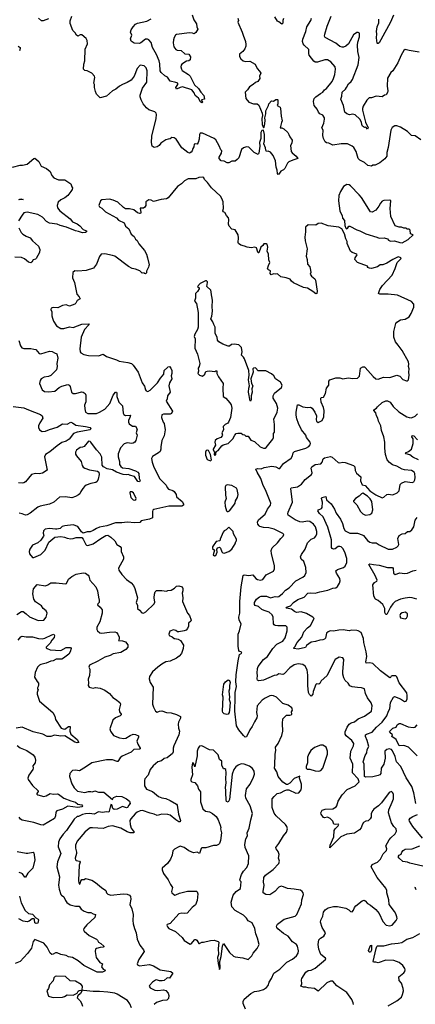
# Model space of a CAD drawing. Extents: x 2199565 to 2323334, y 894172 to 1018966.
# Tile 274 of 440: x 2241160 to 2246296, y 990720 to 1003497. Entities that reach past the tile are written whole.
import ezdxf

# ---------------------------------------------------------------- set-up
doc = ezdxf.new("R2010")
doc.units = 0

msp = doc.modelspace()

# ---------------------------------------------------------------- linework, layer by layer
at = {"layer": '0CON10XD'}
for points in [[(2243992, 1003515), (2244002, 1003485), (2243990, 1003465), (2244050, 1003335), (2244059, 1003295), (2244091, 1003215), (2244097, 1003175), (2244096, 1003155), (2244081, 1003119), (2244056, 1003084), (2244015, 1003048), (2244015, 1003020), (2244031, 1002991), (2244062, 1002962), (2244095, 1002953), (2244149, 1002959), (2244215, 1002918), (2244243, 1002865), (2244275, 1002830), (2244289, 1002805), (2244272, 1002765), (2244279, 1002735), (2244270, 1002720), (2244252, 1002695), (2244219, 1002681), (2244192, 1002655), (2244145, 1002627), (2244119, 1002585), (2244089, 1002555), (2244097, 1002475), (2244136, 1002426), (2244195, 1002406), (2244243, 1002403), (2244265, 1002388), (2244307, 1002285), (2244310, 1002255), (2244303, 1002215), (2244308, 1002138), (2244325, 1002093), (2244335, 1002101), (2244343, 1002145), (2244348, 1002195), (2244342, 1002225), (2244357, 1002275), (2244357, 1002315), (2244390, 1002385), (2244393, 1002407), (2244428, 1002442), (2244455, 1002440), (2244485, 1002460), (2244505, 1002460), (2244510, 1002455), (2244512, 1002405), (2244502, 1002385), (2244540, 1002360), (2244546, 1002346), (2244554, 1002245), (2244569, 1002185), (2244558, 1002162), (2244542, 1002095), (2244565, 1002092), (2244589, 1002079), (2244640, 1002035), (2244653, 1002005), (2244666, 1001976), (2244699, 1001935), (2244691, 1001895), (2244676, 1001864), (2244686, 1001785), (2244695, 1001768), (2244748, 1001725), (2244770, 1001695), (2244704, 1001676), (2244655, 1001653), (2244638, 1001635), (2244604, 1001565), (2244585, 1001548), (2244549, 1001531), (2244525, 1001492), (2244515, 1001490), (2244505, 1001500), (2244504, 1001545), (2244489, 1001585), (2244479, 1001665), (2244451, 1001735), (2244416, 1001776), (2244385, 1001789), (2244365, 1001788), (2244355, 1001802), (2244351, 1001835), (2244328, 1001885), (2244338, 1001925), (2244340, 1002005), (2244325, 1002062), (2244305, 1002061), (2244289, 1002035), (2244292, 1001955), (2244273, 1001905), (2244278, 1001855), (2244265, 1001767), (2244255, 1001747), (2244205, 1001774), (2244135, 1001842), (2244105, 1001848), (2244065, 1001832), (2244039, 1001811), (2244005, 1001706), (2243985, 1001682), (2243955, 1001662), (2243915, 1001661), (2243875, 1001641), (2243855, 1001638), (2243815, 1001661), (2243774, 1001664), (2243750, 1001695), (2243751, 1001715), (2243779, 1001765), (2243783, 1001793), (2243769, 1001809), (2243751, 1001861), (2243707, 1001937), (2243685, 1001956), (2243535, 1002023), (2243502, 1002025), (2243494, 1002006), (2243489, 1001945), (2243478, 1001902), (2243465, 1001880), (2243444, 1001886), (2243427, 1001883), (2243422, 1001845), (2243408, 1001825), (2243397, 1001795), (2243384, 1001776), (2243365, 1001767), (2243342, 1001772), (2243265, 1001836), (2243190, 1001945), (2243165, 1001963), (2243135, 1001967), (2243115, 1001953), (2243088, 1001948), (2243055, 1001940), (2242994, 1001895), (2242970, 1001865), (2242945, 1001849), (2242905, 1001840), (2242880, 1001855), (2242870, 1001905), (2242874, 1001985), (2242930, 1002215), (2242936, 1002265), (2242932, 1002282), (2242915, 1002300), (2242835, 1002329), (2242807, 1002355), (2242762, 1002405), (2242736, 1002456), (2242724, 1002495), (2242724, 1002516), (2242755, 1002610), (2242811, 1002685), (2242815, 1002835), (2242802, 1002872), (2242775, 1002899), (2242722, 1002908), (2242686, 1002864), (2242644, 1002765), (2242606, 1002714), (2242555, 1002680), (2242495, 1002654), (2242455, 1002634), (2242406, 1002594), (2242365, 1002573), (2242285, 1002503), (2242205, 1002482), (2242159, 1002529), (2242142, 1002565), (2242132, 1002615), (2242132, 1002655), (2242122, 1002675), (2242137, 1002745), (2242132, 1002765), (2242095, 1002802), (2242035, 1002832), (2242005, 1002838), (2241988, 1002855), (2241992, 1002918), (2242006, 1002965), (2242009, 1003115), (2242038, 1003185), (2242036, 1003226), (2242022, 1003255), (2241965, 1003300), (2241945, 1003302), (2241915, 1003283), (2241898, 1003295), (2241882, 1003325), (2241848, 1003355), (2241817, 1003447), (2241817, 1003483), (2241836, 1003544)], [(2243399, 1003559), (2243420, 1003495), (2243453, 1003445), (2243460, 1003405), (2243473, 1003375), (2243448, 1003332), (2243427, 1003313), (2243403, 1003323), (2243365, 1003327), (2243195, 1003304), (2243182, 1003295), (2243166, 1003265), (2243156, 1003234), (2243152, 1003195), (2243163, 1003145), (2243185, 1003111), (2243205, 1003102), (2243255, 1003097), (2243305, 1003056), (2243355, 1003048), (2243377, 1003015), (2243372, 1002975), (2243356, 1002964), (2243325, 1002959), (2243265, 1002920), (2243254, 1002905), (2243251, 1002885), (2243259, 1002855), (2243269, 1002839), (2243352, 1002785), (2243371, 1002765), (2243430, 1002650), (2243483, 1002605), (2243510, 1002555), (2243550, 1002515), (2243558, 1002465), (2243522, 1002455), (2243532, 1002425), (2243525, 1002418), (2243505, 1002433), (2243480, 1002480), (2243438, 1002515), (2243425, 1002549), (2243396, 1002586), (2243275, 1002624), (2243245, 1002618), (2243195, 1002597), (2243186, 1002615), (2243214, 1002655), (2243212, 1002672), (2243185, 1002684), (2243115, 1002699), (2243080, 1002750), (2243045, 1002770), (2242995, 1002813), (2242984, 1002835), (2242979, 1002925), (2242969, 1002965), (2242938, 1003045), (2242886, 1003135), (2242865, 1003199), (2242837, 1003237), (2242820, 1003245), (2242795, 1003244), (2242734, 1003195), (2242715, 1003187), (2242645, 1003191), (2242608, 1003218), (2242600, 1003250), (2242616, 1003295), (2242599, 1003335), (2242607, 1003365), (2242632, 1003405), (2242665, 1003440), (2242688, 1003452), (2242811, 1003479), (2242865, 1003506)], [(2245402, 1002615), (2245427, 1002663), (2245465, 1002694), (2245479, 1002721), (2245555, 1002910), (2245565, 1003005), (2245550, 1003085), (2245546, 1003165), (2245551, 1003205), (2245571, 1003275), (2245572, 1003322), (2245555, 1003332), (2245535, 1003329), (2245495, 1003302), (2245427, 1003183), (2245395, 1003155), (2245365, 1003141), (2245345, 1003140), (2245315, 1003151), (2245265, 1003191), (2245127, 1003265), (2245116, 1003285), (2245119, 1003311), (2245152, 1003415), (2245205, 1003542)], [(2246014, 1003555), (2245972, 1003465), (2245848, 1003235), (2245825, 1003197), (2245815, 1003190), (2245805, 1003188), (2245802, 1003192), (2245793, 1003263), (2245796, 1003315), (2245791, 1003345), (2245800, 1003405), (2245820, 1003455), (2245822, 1003502)], [(2241535, 1003506), (2241465, 1003480), (2241445, 1003483), (2241403, 1003515)], [(2244586, 1003514), (2244577, 1003485), (2244575, 1003450), (2244565, 1003440), (2244525, 1003470), (2244505, 1003477), (2244471, 1003535)], [(2245142, 1002605), (2245215, 1002696), (2245235, 1002733), (2245253, 1002787), (2245261, 1002855), (2245257, 1002887), (2245198, 1002948), (2245155, 1002974), (2245120, 1002975), (2245025, 1002944), (2244996, 1002946), (2244977, 1002957), (2244918, 1003038), (2244912, 1003058), (2244915, 1003108), (2244854, 1003165), (2244840, 1003185), (2244832, 1003212), (2244837, 1003245), (2244874, 1003345), (2244886, 1003405), (2244938, 1003485), (2244946, 1003515)], [(2241138, 1003155), (2241166, 1003135), (2241168, 1003122), (2241156, 1003094)], [(2246344, 1003074), (2246215, 1003096), (2246165, 1003112), (2246148, 1003095), (2246113, 1003035), (2246068, 1002938), (2246006, 1002835), (2245980, 1002810), (2245934, 1002736), (2245931, 1002635), (2245939, 1002575), (2245936, 1002554), (2245919, 1002521), (2245894, 1002516), (2245865, 1002497), (2245787, 1002503), (2245725, 1002484), (2245695, 1002481), (2245665, 1002454), (2245618, 1002375), (2245610, 1002345), (2245612, 1002322), (2245647, 1002165), (2245683, 1002095), (2245675, 1002078), (2245655, 1002102), (2245635, 1002098), (2245611, 1002115), (2245600, 1002135), (2245598, 1002165), (2245576, 1002205), (2245515, 1002264), (2245485, 1002271), (2245442, 1002262), (2245405, 1002276), (2245382, 1002295), (2245363, 1002385), (2245330, 1002465), (2245343, 1002505), (2245346, 1002555), (2245389, 1002595), (2245402, 1002615)], [(2246369, 1001939), (2246295, 1001988), (2246245, 1001994), (2246195, 1002044), (2246105, 1002104), (2246055, 1002121), (2246032, 1002118), (2245995, 1002097), (2245978, 1002062), (2245943, 1001837), (2245926, 1001774), (2245926, 1001725), (2245898, 1001692), (2245835, 1001639), (2245775, 1001611), (2245745, 1001610), (2245725, 1001598), (2245678, 1001605), (2245634, 1001645), (2245575, 1001676), (2245555, 1001694), (2245528, 1001788), (2245497, 1001837), (2245475, 1001856), (2245415, 1001884), (2245397, 1001887), (2245335, 1001887), (2245225, 1001869), (2245175, 1001894), (2245141, 1001901), (2245125, 1001914), (2245103, 1001955), (2245097, 1001995), (2245100, 1002065), (2245084, 1002095), (2245106, 1002156), (2245118, 1002205), (2245116, 1002225), (2245095, 1002257), (2245058, 1002275), (2245038, 1002295), (2245022, 1002335), (2244984, 1002384), (2244972, 1002435), (2244984, 1002475), (2245003, 1002495), (2245065, 1002541), (2245095, 1002556), (2245116, 1002585), (2245142, 1002605)], [(2241065, 1001581), (2241165, 1001609), (2241195, 1001609), (2241255, 1001624), (2241345, 1001697), (2241355, 1001699), (2241407, 1001657), (2241437, 1001595), (2241510, 1001565), (2241555, 1001529), (2241578, 1001475), (2241605, 1001444), (2241665, 1001420), (2241745, 1001417), (2241822, 1001365), (2241836, 1001326), (2241847, 1001315), (2241843, 1001295), (2241825, 1001268), (2241783, 1001215), (2241745, 1001186), (2241692, 1001158), (2241661, 1001129), (2241646, 1001085), (2241650, 1001055), (2241679, 1001015), (2241815, 1000911), (2241845, 1000872), (2241906, 1000846), (2241940, 1000820), (2241983, 1000773), (2242027, 1000755), (2242028, 1000745), (2242015, 1000737), (2241975, 1000730), (2241925, 1000750), (2241885, 1000757), (2241768, 1000805), (2241686, 1000825), (2241645, 1000842), (2241545, 1000858), (2241508, 1000878), (2241455, 1000936), (2241395, 1000971), (2241259, 1001001), (2241215, 1000989), (2241190, 1000960), (2241146, 1000885)], [(2244322, 992168), (2244319, 992185), (2244332, 992265), (2244324, 992305), (2244329, 992365), (2244349, 992395), (2244449, 992471), (2244526, 992545), (2244531, 992575), (2244520, 992615), (2244529, 992665), (2244515, 992702), (2244489, 992735), (2244483, 992755), (2244526, 992805), (2244585, 992907), (2244622, 992955), (2244636, 992995), (2244630, 993025), (2244609, 993055), (2244488, 993165), (2244462, 993202), (2244438, 993275), (2244439, 993385), (2244462, 993418), (2244503, 993457), (2244545, 993464), (2244600, 993495), (2244627, 993503), (2244655, 993502), (2244745, 993460), (2244785, 993462), (2244815, 993502), (2244819, 993535), (2244817, 993577), (2244792, 993655), (2244798, 993678), (2244725, 993649), (2244665, 993590), (2244635, 993570), (2244625, 993572), (2244575, 993603), (2244514, 993675), (2244498, 993738), (2244466, 993785), (2244472, 993825), (2244476, 993964), (2244486, 994015), (2244479, 994055), (2244516, 994105), (2244564, 994206), (2244576, 994264), (2244573, 994365), (2244578, 994425), (2244625, 994471), (2244665, 994471), (2244685, 994477), (2244691, 994485), (2244690, 994515), (2244700, 994535), (2244698, 994555), (2244692, 994565), (2244643, 994603), (2244575, 994625), (2244494, 994704), (2244454, 994724), (2244425, 994728), (2244405, 994721), (2244345, 994694), (2244308, 994665), (2244244, 994595), (2244236, 994505), (2244244, 994465), (2244238, 994435), (2244206, 994385), (2244178, 994325), (2244147, 994283), (2244105, 994192), (2244088, 994188), (2244065, 994208), (2244005, 994282), (2243975, 994333), (2243951, 994525), (2243959, 994705), (2243955, 994765), (2243973, 994845), (2243964, 994905), (2243968, 994995), (2243995, 995175), (2244015, 995260), (2244043, 995277), (2244035, 995293), (2244015, 995298), (2244005, 995310), (2243998, 995365), (2243998, 995525), (2244013, 995567), (2244033, 995655), (2244007, 995705), (2244003, 995745), (2244018, 995795), (2244018, 995945), (2244035, 996135), (2244062, 996285), (2244075, 996292), (2244135, 996284), (2244185, 996292), (2244227, 996245), (2244245, 996234), (2244286, 996224), (2244315, 996232), (2244358, 996292), (2244455, 996340), (2244469, 996371), (2244469, 996415), (2244428, 996565), (2244423, 996607), (2244439, 996645), (2244505, 996706), (2244549, 996765), (2244581, 996795), (2244588, 996815), (2244575, 996829), (2244465, 996884), (2244395, 996902), (2244325, 996908), (2244279, 996919), (2244267, 996927), (2244251, 996951), (2244249, 996975), (2244262, 997005), (2244345, 997079), (2244376, 997145), (2244414, 997195), (2244418, 997225), (2244360, 997375), (2244317, 997465), (2244291, 997545), (2244242, 997625), (2244226, 997664), (2244247, 997673), (2244295, 997669), (2244335, 997685), (2244435, 997701), (2244485, 997695), (2244522, 997672), (2244535, 997674), (2244545, 997684), (2244585, 997738), (2244683, 997807), (2244701, 997839), (2244712, 997878), (2244726, 997894), (2244873, 997937), (2244915, 997958), (2244932, 997978), (2244936, 997995), (2244929, 998015), (2244881, 998075), (2244874, 998105), (2244820, 998175), (2244778, 998255), (2244758, 998318), (2244751, 998365), (2244751, 998405), (2244765, 998498), (2244785, 998500), (2244835, 998473), (2244895, 998464), (2244935, 998469), (2244955, 998457), (2244990, 998405), (2245011, 998355), (2245009, 998305), (2245014, 998285), (2245035, 998270), (2245088, 998295), (2245107, 998345), (2245113, 998425), (2245104, 998464), (2245073, 998535), (2245070, 998575), (2245070, 998585), (2245080, 998595), (2245105, 998600), (2245128, 998645), (2245143, 998715), (2245174, 998755), (2245173, 998805), (2245185, 998822), (2245265, 998851), (2245315, 998848), (2245355, 998836), (2245425, 998850), (2245485, 998840), (2245545, 998846), (2245570, 998870), (2245586, 998974), (2245615, 998990), (2245635, 998990), (2245645, 998983), (2245749, 998865), (2245785, 998837), (2245815, 998833), (2245884, 998856), (2245965, 998854), (2246055, 998886), (2246095, 998869), (2246135, 998828), (2246181, 998811), (2246195, 998812), (2246206, 998825), (2246216, 998885), (2246210, 998925), (2246214, 998965), (2246206, 998995), (2246212, 999025), (2246206, 999055), (2246126, 999205), (2246073, 999273), (2246038, 999315), (2246016, 999376), (2246019, 999451), (2246044, 999556), (2246057, 999573), (2246105, 999604), (2246165, 999611), (2246215, 999639), (2246242, 999685), (2246278, 999765), (2246278, 999805), (2246245, 999841), (2246065, 999920), (2245945, 999934), (2245835, 999934), (2245818, 999945), (2245836, 999995), (2245871, 1000049), (2245995, 1000183), (2246034, 1000266), (2246060, 1000345), (2246109, 1000395), (2246110, 1000405), (2246075, 1000418), (2246005, 1000385), (2245925, 1000336), (2245875, 1000317), (2245840, 1000315), (2245805, 1000288), (2245725, 1000270), (2245701, 1000271), (2245675, 1000280), (2245670, 1000285), (2245680, 1000295), (2245675, 1000300), (2245544, 1000344), (2245512, 1000385), (2245516, 1000405), (2245539, 1000445), (2245538, 1000455), (2245475, 1000476), (2245456, 1000495), (2245413, 1000593), (2245410, 1000620), (2245393, 1000653), (2245375, 1000720), (2245340, 1000785), (2245305, 1000806), (2245165, 1000820), (2245074, 1000856), (2245035, 1000851), (2245005, 1000832), (2244905, 1000836), (2244869, 1000805), (2244872, 1000745), (2244862, 1000675), (2244864, 1000626), (2244891, 1000525), (2244880, 1000430), (2244891, 1000385), (2244894, 1000325), (2244925, 1000288), (2244936, 1000245), (2244939, 1000215), (2244932, 1000195), (2244950, 1000170), (2244992, 1000135), (2245000, 1000115), (2245022, 999975), (2245017, 999943), (2245005, 999938), (2244965, 999970), (2244895, 1000012), (2244845, 1000021), (2244715, 1000081), (2244687, 1000105), (2244670, 1000130), (2244618, 1000148), (2244551, 1000161), (2244505, 1000197), (2244475, 1000193), (2244455, 1000199), (2244425, 1000188), (2244412, 1000205), (2244415, 1000240), (2244389, 1000249), (2244379, 1000265), (2244388, 1000305), (2244409, 1000345), (2244395, 1000380), (2244388, 1000455), (2244371, 1000495), (2244381, 1000545), (2244374, 1000584), (2244365, 1000590), (2244331, 1000589), (2244316, 1000565), (2244290, 1000545), (2244265, 1000471), (2244255, 1000470), (2244250, 1000480), (2244235, 1000537), (2244214, 1000544), (2244165, 1000538), (2244115, 1000544), (2244080, 1000560), (2244030, 1000570), (2244001, 1000591), (2243994, 1000605), (2244001, 1000665), (2243994, 1000705), (2243955, 1000769), (2243915, 1000777), (2243878, 1000818), (2243871, 1000845), (2243876, 1000905), (2243870, 1000925), (2243844, 1000954), (2243823, 1000993), (2243802, 1001005), (2243798, 1001015), (2243804, 1001045), (2243800, 1001135), (2243786, 1001176), (2243766, 1001206), (2243650, 1001315), (2243600, 1001385), (2243558, 1001425), (2243552, 1001445), (2243538, 1001455), (2243485, 1001448), (2243445, 1001432), (2243345, 1001430), (2243298, 1001405), (2243260, 1001365), (2243207, 1001333), (2243086, 1001184), (2243065, 1001172), (2242995, 1001163), (2242895, 1001138), (2242865, 1001153), (2242835, 1001160), (2242796, 1001134), (2242796, 1001085), (2242785, 1001063), (2242765, 1001049), (2242725, 1001050), (2242731, 1000995), (2242727, 1000983), (2242719, 1000981), (2242690, 1000990), (2242640, 1001030), (2242585, 1001041), (2242535, 1001041), (2242508, 1001058), (2242435, 1001128), (2242375, 1001154), (2242325, 1001168), (2242225, 1001160), (2242211, 1001145), (2242189, 1001085), (2242195, 1001068), (2242225, 1001050), (2242273, 1001005), (2242415, 1000927), (2242442, 1000895), (2242515, 1000862), (2242535, 1000818), (2242577, 1000785), (2242606, 1000715), (2242644, 1000684), (2242665, 1000648), (2242685, 1000632), (2242705, 1000588), (2242781, 1000501), (2242804, 1000455), (2242819, 1000405), (2242839, 1000315), (2242836, 1000304), (2242833, 1000285), (2242808, 1000235), (2242805, 1000210), (2242795, 1000200), (2242782, 1000202), (2242775, 1000210), (2242748, 1000208), (2242718, 1000238), (2242665, 1000259), (2242619, 1000269), (2242573, 1000295), (2242395, 1000427), (2242365, 1000439), (2242265, 1000458), (2242218, 1000452), (2242194, 1000425), (2242155, 1000323), (2242117, 1000273), (2242025, 1000242), (2241914, 1000234), (2241875, 1000238), (2241848, 1000215), (2241844, 1000145), (2241871, 1000085), (2241900, 999935), (2241932, 999902), (2241947, 999875), (2241907, 999855), (2241890, 999820), (2241875, 999807), (2241805, 999781), (2241765, 999796), (2241715, 999788), (2241655, 999759), (2241595, 999763), (2241570, 999755), (2241562, 999735), (2241577, 999705), (2241576, 999655), (2241584, 999625), (2241597, 999585), (2241638, 999525), (2241695, 999489), (2241735, 999491), (2241805, 999511), (2241855, 999504), (2241965, 999546), (2242059, 999549), (2242062, 999545), (2242056, 999535), (2242000, 999475), (2241957, 999375), (2241940, 999225), (2241944, 999185), (2241952, 999172), (2241993, 999153), (2242055, 999140), (2242185, 999136), (2242245, 999156), (2242285, 999126), (2242415, 999083), (2242450, 999065), (2242565, 999049), (2242610, 999035), (2242633, 999015), (2242696, 998925), (2242750, 998785), (2242782, 998742), (2242792, 998692), (2242802, 998682), (2242825, 998672), (2242855, 998690), (2242951, 998785), (2242987, 998843), (2243030, 998895), (2243036, 998944), (2243077, 998985), (2243085, 998993), (2243105, 998997), (2243123, 998975), (2243133, 998945), (2243137, 998905), (2243128, 998875), (2243133, 998835), (2243106, 998784), (2243094, 998745), (2243114, 998665), (2243079, 998615), (2243074, 998575), (2243061, 998545), (2243144, 998415), (2243129, 998385), (2243115, 998378), (2243025, 998379), (2243005, 998370), (2243001, 998335), (2243023, 998275), (2243037, 998255), (2243049, 998175), (2243034, 998096)], [(2246125, 1000603), (2246205, 1000644), (2246270, 1000705), (2246235, 1000720), (2246230, 1000765), (2246217, 1000777), (2246188, 1000778), (2246175, 1000790), (2246145, 1000793), (2246115, 1000806), (2246085, 1000806), (2246035, 1000822), (2245980, 1000945), (2245969, 1001045), (2245978, 1001145), (2245967, 1001157), (2245885, 1001150), (2245865, 1001142), (2245842, 1001118), (2245824, 1001076), (2245785, 1001023), (2245735, 1001000), (2245715, 1001003), (2245598, 1001188), (2245568, 1001225), (2245455, 1001339), (2245435, 1001353), (2245405, 1001358), (2245365, 1001332), (2245325, 1001268), (2245303, 1001215), (2245299, 1001145), (2245314, 1001015), (2245323, 1000993), (2245344, 1000955), (2245352, 1000922), (2245375, 1000890), (2245382, 1000825), (2245392, 1000792), (2245403, 1000783), (2245420, 1000795), (2245434, 1000816), (2245445, 1000817), (2245538, 1000768), (2245575, 1000758), (2245655, 1000720), (2245795, 1000676), (2245825, 1000661), (2245890, 1000665), (2245935, 1000652), (2245947, 1000635), (2245975, 1000621), (2246025, 1000626), (2246095, 1000604), (2246125, 1000603)], [(2241148, 1001162), (2241175, 1001174), (2241203, 1001165), (2241152, 1001158)], [(2241148, 1000795), (2241181, 1000735), (2241200, 1000715), (2241246, 1000686), (2241295, 1000668), (2241326, 1000626), (2241405, 1000560), (2241422, 1000515), (2241418, 1000475), (2241375, 1000398), (2241365, 1000388), (2241335, 1000382), (2241318, 1000352), (2241305, 1000340), (2241275, 1000349), (2241224, 1000394), (2241185, 1000409), (2241095, 1000415)], [(2243695, 997840), (2243707, 997855), (2243710, 997895), (2243735, 997908), (2243783, 997965), (2243802, 997978), (2243865, 997996), (2243925, 998058), (2243952, 998105), (2243972, 998125), (2243990, 998130), (2244033, 998133), (2244055, 998116), (2244078, 998108), (2244094, 998094), (2244125, 998094), (2244161, 998041), (2244206, 998025), (2244282, 997955), (2244325, 997937), (2244345, 997937), (2244360, 997945), (2244444, 998055), (2244453, 998075), (2244456, 998125), (2244466, 998146), (2244466, 998245), (2244458, 998315), (2244501, 998405), (2244509, 998455), (2244495, 998516), (2244451, 998585), (2244451, 998615), (2244469, 998651), (2244560, 998725), (2244569, 998755), (2244545, 998793), (2244480, 998835), (2244460, 998875), (2244430, 998900), (2244355, 998940), (2244255, 998938), (2244219, 998979), (2244194, 998975), (2244188, 998965), (2244191, 998925), (2244161, 998835), (2244167, 998777), (2244185, 998745), (2244175, 998705), (2244178, 998665), (2244164, 998616), (2244163, 998565), (2244155, 998548), (2244151, 998551), (2244132, 998665), (2244134, 998715), (2244142, 998745), (2244132, 998825), (2244137, 998885), (2244133, 998945), (2244080, 999095), (2244067, 999117), (2244038, 999145), (2244050, 999185), (2244039, 999245), (2244005, 999277), (2243946, 999286), (2243910, 999280), (2243885, 999260), (2243865, 999261), (2243798, 999285), (2243746, 999316), (2243728, 999338), (2243722, 999375), (2243697, 999425), (2243698, 999505), (2243682, 999542), (2243668, 999578), (2243641, 999615), (2243655, 999650), (2243664, 999715), (2243658, 999775), (2243664, 999855), (2243660, 999885), (2243648, 999925), (2243647, 999965), (2243640, 999985), (2243590, 1000035), (2243600, 1000085), (2243597, 1000095), (2243585, 1000107), (2243571, 1000109), (2243502, 1000075), (2243468, 1000035), (2243488, 1000018), (2243490, 1000005), (2243469, 999971), (2243443, 999945), (2243442, 999885), (2243428, 999845), (2243456, 999816), (2243478, 999695), (2243476, 999505), (2243470, 999475), (2243432, 999415), (2243427, 999385), (2243436, 999354), (2243434, 999235), (2243470, 999155), (2243497, 999035), (2243490, 998995), (2243477, 998975), (2243479, 998935), (2243472, 998905), (2243492, 998882), (2243535, 998873), (2243562, 998895), (2243568, 998912), (2243575, 998930), (2243594, 998936), (2243625, 998940), (2243695, 998930), (2243705, 998940), (2243718, 998938), (2243720, 998905), (2243742, 998862), (2243803, 998775), (2243797, 998715), (2243800, 998605), (2243834, 998584), (2243890, 998525), (2243905, 998500), (2243913, 998455), (2243896, 998335), (2243872, 998275), (2243861, 998259), (2243828, 998245), (2243803, 998217), (2243807, 998175), (2243783, 998135), (2243792, 998105), (2243790, 998095), (2243770, 998075), (2243723, 998057), (2243696, 998034), (2243694, 998015), (2243703, 997975), (2243672, 997925), (2243672, 997915), (2243690, 997885), (2243684, 997854), (2243695, 997840)], [(2241150, 999335), (2241170, 999265), (2241188, 999238), (2241215, 999229), (2241305, 999232), (2241345, 999223), (2241368, 999215), (2241412, 999165), (2241435, 999159), (2241545, 999196), (2241582, 999192), (2241612, 999172), (2241641, 999161), (2241655, 999105), (2241642, 999035), (2241646, 998995), (2241638, 998952), (2241565, 998881), (2241532, 998868), (2241478, 998858), (2241438, 998835), (2241426, 998814), (2241417, 998775), (2241451, 998695), (2241481, 998671), (2241535, 998666), (2241615, 998676), (2241674, 998725), (2241705, 998742), (2241784, 998764), (2241803, 998755), (2241816, 998736), (2241834, 998664), (2241854, 998644), (2241885, 998644), (2241965, 998669), (2241985, 998663), (2242012, 998645), (2242020, 998625), (2242017, 998537), (2242003, 998495), (2242004, 998445), (2242014, 998404), (2242045, 998388), (2242155, 998388), (2242195, 998404), (2242265, 998444), (2242331, 998515), (2242373, 998625), (2242405, 998663), (2242415, 998664), (2242420, 998655), (2242422, 998605), (2242439, 998559), (2242448, 998535), (2242493, 998485), (2242505, 998390), (2242513, 998373), (2242535, 998361), (2242598, 998365), (2242591, 998335), (2242572, 998295), (2242572, 998275), (2242581, 998251), (2242625, 998222), (2242665, 998220), (2242684, 998185), (2242674, 998135), (2242683, 998105), (2242666, 998035), (2242654, 998015), (2242635, 998002), (2242615, 997999), (2242554, 998006), (2242515, 997992), (2242469, 997941), (2242438, 997865), (2242437, 997825), (2242456, 997765), (2242454, 997725), (2242475, 997697), (2242495, 997683), (2242575, 997672), (2242665, 997641), (2242692, 997625), (2242705, 997607), (2242712, 997542), (2242722, 997515), (2242715, 997500), (2242695, 997505), (2242649, 997569), (2242585, 997588), (2242575, 997594), (2242545, 997589), (2242505, 997593), (2242417, 997627), (2242366, 997655), (2242295, 997668), (2242247, 997695), (2242232, 997715), (2242225, 997818), (2242205, 997861), (2242156, 997915), (2242085, 998014), (2242075, 998024), (2242055, 998026), (2241995, 997960), (2241975, 997950), (2241945, 997946), (2241899, 997911), (2241884, 997885), (2241885, 997858), (2241896, 997835), (2241956, 997765), (2241972, 997712), (2241985, 997692), (2242006, 997676), (2242065, 997654), (2242168, 997638), (2242186, 997626), (2242192, 997595), (2242180, 997535), (2242165, 997503), (2242147, 997493), (2242085, 997480), (2242025, 997457), (2242000, 997440), (2241980, 997415), (2241952, 997375), (2241941, 997345), (2241925, 997329), (2241885, 997310), (2241835, 997294), (2241755, 997306), (2241675, 997299), (2241605, 997234), (2241545, 997209), (2241425, 997186), (2241395, 997171), (2241295, 997092), (2241255, 997072), (2241235, 997068), (2241194, 997084), (2241155, 997091)], [(2241075, 998477), (2241212, 998462), (2241276, 998434), (2241432, 998375), (2241453, 998355), (2241462, 998325), (2241423, 998267), (2241403, 998225), (2241404, 998205), (2241419, 998175), (2241452, 998152), (2241495, 998156), (2241545, 998180), (2241645, 998211), (2241715, 998254), (2241775, 998248), (2241825, 998272), (2241845, 998267), (2241887, 998237), (2242015, 998219), (2242074, 998204), (2242084, 998195), (2242075, 998175), (2241905, 998143), (2241859, 998125), (2241804, 998055), (2241765, 998029), (2241705, 998010), (2241645, 997969), (2241552, 997888), (2241497, 997853), (2241481, 997825), (2241515, 997650), (2241455, 997611), (2241414, 997604), (2241365, 997606), (2241314, 997596), (2241235, 997501), (2241215, 997488), (2241196, 997484), (2241145, 997487)], [(2244900, 994990), (2244891, 995061), (2244867, 995107), (2244835, 995131), (2244775, 995139), (2244724, 995125), (2244665, 995087), (2244594, 995006), (2244575, 995001), (2244525, 995008), (2244498, 994992), (2244465, 994986), (2244325, 994926), (2244265, 994919), (2244246, 994926), (2244242, 994945), (2244248, 994985), (2244241, 995015), (2244246, 995076), (2244255, 995103), (2244327, 995193), (2244375, 995235), (2244444, 995336), (2244498, 995392), (2244575, 995431), (2244606, 995474), (2244634, 995565), (2244632, 995615), (2244615, 995630), (2244559, 995631), (2244509, 995629), (2244475, 995634), (2244462, 995642), (2244455, 995655), (2244451, 995745), (2244436, 995775), (2244397, 995807), (2244335, 995829), (2244304, 995845), (2244260, 995880), (2244218, 995895), (2244208, 995908), (2244208, 995935), (2244234, 995976), (2244275, 996009), (2244295, 996018), (2244365, 996014), (2244415, 995996), (2244475, 996012), (2244505, 996008), (2244525, 996012), (2244571, 996049), (2244609, 996095), (2244656, 996125), (2244745, 996214), (2244835, 996261), (2244860, 996285), (2244879, 996325), (2244876, 996386), (2244850, 996465), (2244816, 996495), (2244807, 996525), (2244819, 996555), (2244864, 996625), (2244895, 996706), (2244944, 996756), (2244985, 996774), (2245005, 996795), (2245018, 996825), (2245018, 996855), (2244998, 996915), (2244975, 996950), (2244925, 996984), (2244895, 996989), (2244825, 996977), (2244795, 996980), (2244735, 997005), (2244647, 997067), (2244641, 997085), (2244646, 997104), (2244700, 997235), (2244681, 997415), (2244686, 997424), (2244765, 997436), (2244820, 997470), (2244865, 997529), (2244950, 997595), (2244956, 997615), (2244943, 997675), (2244952, 997695), (2244995, 997724), (2245068, 997735), (2245085, 997754), (2245101, 997799), (2245115, 997811), (2245195, 997830), (2245215, 997820), (2245295, 997752), (2245315, 997748), (2245356, 997754), (2245385, 997750), (2245492, 997712), (2245509, 997695), (2245514, 997645), (2245532, 997612), (2245587, 997565), (2245582, 997512), (2245605, 997462), (2245645, 997452), (2245707, 997385), (2245783, 997333), (2245865, 997293), (2245885, 997300), (2245925, 997336), (2245945, 997340), (2246005, 997332), (2246062, 997358), (2246084, 997385), (2246099, 997465), (2246115, 997483), (2246165, 997504), (2246255, 997491), (2246275, 997500), (2246289, 997525), (2246295, 997555), (2246288, 997608), (2246279, 997625), (2246245, 997646), (2246155, 997654), (2246125, 997664), (2246055, 997702), (2246001, 997721), (2245960, 997750), (2245932, 997785), (2245908, 997855), (2245898, 997938), (2245902, 998015), (2245889, 998085), (2245858, 998165), (2245847, 998227), (2245816, 998285), (2245810, 998325), (2245793, 998357), (2245784, 998395), (2245756, 998425), (2245756, 998435), (2245794, 998456), (2245806, 998475), (2245865, 998530), (2245915, 998551), (2245935, 998550), (2245969, 998535), (2246008, 998478), (2246080, 998410), (2246185, 998343), (2246215, 998333), (2246245, 998331), (2246295, 998352), (2246326, 998384)], [(2243034, 998096), (2243004, 998036), (2242992, 997952), (2242993, 997925), (2242983, 997895), (2242964, 997876), (2242885, 997830), (2242872, 997802), (2242878, 997755), (2242896, 997705), (2242976, 997545), (2243060, 997455), (2243074, 997425), (2243091, 997405), (2243147, 997387), (2243167, 997375), (2243191, 997335), (2243194, 997305), (2243270, 997245), (2243287, 997215), (2243288, 997195), (2243266, 997184), (2243096, 997184), (2242900, 997140), (2242888, 997132), (2242883, 997115), (2242885, 997032), (2242845, 997016), (2242738, 996992), (2242719, 996971), (2242655, 996966), (2242555, 996978), (2242485, 996966), (2242405, 996966), (2242292, 996928), (2242195, 996910), (2242155, 996896), (2242114, 996866), (2242075, 996849), (2242035, 996853), (2241985, 996832), (2241961, 996851), (2241915, 996922), (2241855, 996941), (2241745, 996929), (2241712, 996918), (2241684, 996896), (2241644, 996886), (2241625, 996884), (2241545, 996896), (2241492, 996885), (2241471, 996865), (2241466, 996835), (2241473, 996805), (2241470, 996795), (2241435, 996742), (2241394, 996706), (2241325, 996676), (2241292, 996628), (2241281, 996595), (2241288, 996565), (2241325, 996517), (2241345, 996516), (2241436, 996555), (2241489, 996611), (2241540, 996715), (2241615, 996782), (2241695, 996790), (2241742, 996782), (2241777, 996767), (2241825, 996762), (2241855, 996763), (2241895, 996778), (2241965, 996778), (2241982, 996755), (2242018, 996685), (2242026, 996676), (2242044, 996674), (2242115, 996696), (2242214, 996766), (2242278, 996802), (2242306, 996806), (2242345, 996780), (2242394, 996734), (2242420, 996685), (2242465, 996660), (2242477, 996645), (2242476, 996595), (2242506, 996525), (2242509, 996495), (2242442, 996378), (2242446, 996355), (2242485, 996297), (2242545, 996234), (2242607, 996187), (2242636, 996155), (2242656, 996115), (2242688, 995995), (2242686, 995975), (2242670, 995935), (2242689, 995895), (2242690, 995855), (2242716, 995836), (2242745, 995798), (2242765, 995797), (2242798, 995812), (2242904, 995916), (2242914, 995936), (2242906, 995995), (2242909, 996041), (2242919, 996071), (2242935, 996089), (2243005, 996090), (2243065, 996080), (2243085, 996091), (2243125, 996096), (2243169, 996121), (2243196, 996146), (2243225, 996148), (2243268, 996135), (2243277, 996115), (2243279, 996085), (2243271, 996055), (2243279, 995995), (2243274, 995945), (2243340, 995795), (2243366, 995765), (2243387, 995705), (2243380, 995690), (2243350, 995665), (2243350, 995625), (2243340, 995595), (2243322, 995575), (2243295, 995564), (2243225, 995552), (2243208, 995555), (2243185, 995572), (2243155, 995580), (2243108, 995562), (2243094, 995525), (2243102, 995505), (2243139, 995489), (2243165, 995467), (2243176, 995466), (2243216, 995456), (2243249, 995439), (2243285, 995378), (2243284, 995335), (2243259, 995271), (2243232, 995238), (2243197, 995213), (2243115, 995174), (2243055, 995162), (2243005, 995134), (2242952, 995095), (2242883, 995035), (2242846, 994975), (2242841, 994945), (2242854, 994895), (2242893, 994835), (2242886, 994615), (2242897, 994575), (2242925, 994524), (2242945, 994511), (2242975, 994524), (2243005, 994526), (2243065, 994506), (2243125, 994501), (2243195, 994480), (2243246, 994455), (2243248, 994432), (2243221, 994379), (2243216, 994355), (2243222, 994305), (2243234, 994265), (2243224, 994215), (2243160, 994075), (2243154, 994045), (2243154, 993996), (2243144, 993976), (2243075, 993916), (2243035, 993911), (2242999, 993881), (2242955, 993867), (2242894, 993816), (2242854, 993765), (2242826, 993695), (2242786, 993645), (2242781, 993625), (2242782, 993555), (2242805, 993510), (2242885, 993481), (2242963, 993415), (2243007, 993397), (2243055, 993389), (2243115, 993364), (2243195, 993316), (2243204, 993305), (2243222, 993185), (2243249, 993105), (2243245, 993086), (2243225, 993087), (2243185, 993114), (2243115, 993176), (2243084, 993184), (2243005, 993186), (2242945, 993170), (2242907, 993187), (2242855, 993199), (2242755, 993236), (2242725, 993232), (2242685, 993215), (2242658, 993192), (2242601, 993125), (2242591, 993105), (2242592, 993055), (2242608, 993005), (2242644, 992955), (2242642, 992945), (2242637, 992943), (2242595, 992945), (2242556, 992956), (2242475, 993004), (2242365, 993037), (2242310, 993025), (2242245, 993001), (2242105, 993011), (2242075, 993008), (2242039, 992985), (2242005, 992955), (2241904, 992835), (2241884, 992784), (2241884, 992744), (2241896, 992696), (2241899, 992675), (2241881, 992615), (2241884, 992595), (2241895, 992586), (2241935, 992579), (2241947, 992565), (2241934, 992526), (2241923, 992325), (2241926, 992295), (2241935, 992279), (2241947, 992285), (2241953, 992317), (2241965, 992340), (2241995, 992340), (2242015, 992350), (2242095, 992329), (2242145, 992300), (2242220, 992235), (2242277, 992197), (2242287, 992165), (2242305, 992150), (2242345, 992138), (2242505, 992154), (2242555, 992148), (2242585, 992134), (2242599, 992119), (2242604, 992085), (2242589, 992015), (2242615, 991958), (2242633, 991885), (2242628, 991805), (2242634, 991765), (2242650, 991705), (2242674, 991645), (2242683, 991563), (2242720, 991485), (2242769, 991425), (2242774, 991405), (2242708, 991302), (2242687, 991245), (2242690, 991230), (2242715, 991220), (2242845, 991236), (2242898, 991218), (2242985, 991166), (2243124, 991144), (2243148, 991125), (2243105, 991060), (2243075, 991062), (2243035, 991030), (2243008, 991022), (2242975, 991022), (2242935, 991036), (2242925, 991033), (2242885, 991007), (2242843, 990965), (2242840, 990955), (2242853, 990933), (2242915, 990904), (2242955, 990899), (2243025, 990906), (2243058, 990898), (2243088, 990865), (2243097, 990835), (2243090, 990795), (2243068, 990775), (2243015, 990767), (2242935, 990742), (2242906, 990715)], [(2246337, 997785), (2246265, 997821), (2246225, 997848), (2246176, 997865), (2246170, 997875), (2246207, 997895), (2246245, 997925), (2246269, 997995), (2246268, 998058), (2246250, 998085), (2246255, 998099), (2246275, 998095), (2246325, 998046)], [(2243635, 997772), (2243650, 997785), (2243636, 997856), (2243612, 997905), (2243595, 997912), (2243582, 997905), (2243572, 997885), (2243572, 997845), (2243595, 997790), (2243635, 997772)], [(2243865, 997113), (2243882, 997125), (2243941, 997195), (2243956, 997225), (2243960, 997255), (2243989, 997295), (2243996, 997335), (2243985, 997400), (2243975, 997417), (2243912, 997452), (2243855, 997462), (2243837, 997453), (2243828, 997435), (2243830, 997325), (2243840, 997285), (2243824, 997235), (2243826, 997185), (2243843, 997125), (2243854, 997114), (2243865, 997113)], [(2242655, 997262), (2242669, 997271), (2242670, 997285), (2242636, 997355), (2242615, 997370), (2242595, 997368), (2242588, 997355), (2242604, 997295), (2242635, 997267), (2242655, 997262)], [(2246301, 993325), (2246277, 993465), (2246252, 993545), (2246177, 993657), (2246108, 993805), (2246052, 993865), (2246036, 993935), (2245998, 994008), (2245985, 994026), (2245955, 994033), (2245925, 994025), (2245901, 994005), (2245903, 993915), (2245887, 993835), (2245852, 993785), (2245848, 993715), (2245835, 993699), (2245815, 993687), (2245745, 993671), (2245655, 993668), (2245638, 993675), (2245632, 993835), (2245617, 993865), (2245643, 993947), (2245666, 993985), (2245670, 994025), (2245691, 994065), (2245669, 994145), (2245647, 994193), (2245651, 994215), (2245663, 994227), (2245735, 994249), (2245792, 994315), (2245865, 994383), (2245928, 994462), (2245949, 994525), (2245965, 994555), (2245975, 994638), (2246014, 994705), (2246025, 994713), (2246104, 994684), (2246155, 994647), (2246175, 994653), (2246190, 994685), (2246192, 994725), (2246185, 994760), (2246085, 994892), (2246055, 994970), (2246042, 994982), (2245995, 994980), (2245984, 994976), (2245975, 994960), (2245965, 994958), (2245845, 995046), (2245745, 995141), (2245705, 995150), (2245656, 995146), (2245653, 995165), (2245666, 995235), (2245659, 995295), (2245628, 995415), (2245624, 995465), (2245594, 995544), (2245556, 995566), (2245535, 995570), (2245466, 995574), (2245435, 995568), (2245358, 995578), (2245304, 995576), (2245235, 995563), (2245190, 995565), (2245165, 995554), (2245144, 995535), (2245128, 995472), (2245115, 995456), (2245095, 995448), (2245055, 995447), (2245002, 995428), (2244945, 995419), (2244885, 995376), (2244868, 995352), (2244775, 995330), (2244718, 995335), (2244717, 995345), (2244733, 995357), (2244761, 995415), (2244821, 995485), (2244847, 995553), (2244895, 995606), (2244934, 995635), (2244981, 995725), (2244967, 995745), (2244885, 995793), (2244815, 995812), (2244755, 995805), (2244726, 995816), (2244689, 995849), (2244625, 995860), (2244620, 995865), (2244622, 995875), (2244675, 995892), (2244715, 995932), (2244769, 995971), (2244855, 996004), (2244900, 996055), (2244935, 996061), (2244995, 996055), (2245055, 996073), (2245158, 996092), (2245225, 996119), (2245265, 996124), (2245285, 996140), (2245311, 996185), (2245319, 996215), (2245316, 996245), (2245271, 996315), (2245266, 996344), (2245285, 996361), (2245362, 996388), (2245386, 996405), (2245407, 996453), (2245408, 996505), (2245380, 996585), (2245355, 996635), (2245335, 996655), (2245315, 996662), (2245295, 996659), (2245255, 996632), (2245235, 996626), (2245215, 996633), (2245206, 996646), (2245209, 996745), (2245159, 996911), (2245098, 997045), (2245050, 997090), (2245031, 997125), (2245037, 997135), (2245076, 997155), (2245085, 997167), (2245090, 997235), (2245079, 997285), (2245082, 997298), (2245135, 997308), (2245144, 997265), (2245204, 997214), (2245246, 997146), (2245270, 997095), (2245326, 997015), (2245350, 996960), (2245369, 996895), (2245387, 996865), (2245445, 996834), (2245545, 996832), (2245605, 996813), (2245622, 996802), (2245675, 996740), (2245706, 996716), (2245735, 996706), (2245788, 996708), (2245825, 996682), (2245945, 996628), (2245998, 996628), (2246055, 996651), (2246075, 996670), (2246080, 996685), (2246069, 996765), (2246086, 996804), (2246123, 996825), (2246165, 996830), (2246195, 996854), (2246225, 996856), (2246249, 996875), (2246276, 996915), (2246295, 997002), (2246321, 997035)], [(2245648, 997068), (2245705, 997074), (2245731, 997095), (2245744, 997135), (2245731, 997245), (2245709, 997279), (2245675, 997314), (2245615, 997352), (2245595, 997343), (2245565, 997313), (2245520, 997285), (2245493, 997255), (2245493, 997243), (2245535, 997203), (2245584, 997114), (2245613, 997083), (2245648, 997068)], [(2243688, 996538), (2243705, 996542), (2243722, 996585), (2243720, 996625), (2243730, 996645), (2243755, 996650), (2243765, 996640), (2243782, 996592), (2243795, 996580), (2243815, 996576), (2243873, 996597), (2243913, 996625), (2243959, 996695), (2243966, 996724), (2243976, 996735), (2243976, 996755), (2243936, 996825), (2243930, 996855), (2243875, 996910), (2243842, 996875), (2243815, 996862), (2243802, 996848), (2243763, 996757), (2243760, 996735), (2243712, 996725), (2243662, 996655), (2243662, 996635), (2243688, 996615), (2243673, 996553), (2243688, 996538)], [(2246315, 995978), (2246255, 995996), (2246225, 995998), (2246165, 995990), (2246104, 995976), (2246034, 995946), (2246003, 995917), (2245973, 995875), (2245932, 995788), (2245925, 995780), (2245915, 995780), (2245902, 995805), (2245899, 995855), (2245875, 995910), (2245815, 995961), (2245779, 995979), (2245757, 996017), (2245746, 996164), (2245765, 996194), (2245795, 996211), (2245799, 996225), (2245774, 996284), (2245692, 996425), (2245705, 996437), (2245755, 996427), (2245828, 996418), (2245935, 996389), (2245999, 996389), (2246010, 996375), (2246011, 996315), (2246035, 996298), (2246095, 996317), (2246155, 996312), (2246195, 996316), (2246265, 996345), (2246305, 996354)], [(2241122, 995778), (2241185, 995816), (2241205, 995819), (2241245, 995785), (2241286, 995746), (2241398, 995702), (2241475, 995704), (2241503, 995745), (2241516, 995795), (2241505, 995824), (2241465, 995856), (2241441, 995891), (2241365, 995941), (2241345, 995975), (2241332, 996045), (2241338, 996112), (2241385, 996166), (2241495, 996151), (2241525, 996161), (2241563, 996187), (2241635, 996191), (2241756, 996174), (2241768, 996182), (2241794, 996235), (2241835, 996273), (2241895, 996301), (2241985, 996319), (2242015, 996314), (2242050, 996290), (2242059, 996275), (2242072, 996222), (2242148, 996135), (2242171, 996085), (2242182, 996002), (2242193, 995965), (2242192, 995935), (2242173, 995917), (2242172, 995905), (2242204, 995874), (2242229, 995839), (2242232, 995825), (2242231, 995795), (2242200, 995685), (2242161, 995615), (2242161, 995585), (2242169, 995565), (2242201, 995541), (2242225, 995536), (2242325, 995549), (2242395, 995551), (2242415, 995546), (2242434, 995525), (2242450, 995485), (2242452, 995458), (2242442, 995442), (2242495, 995436), (2242535, 995423), (2242564, 995385), (2242564, 995356), (2242538, 995325), (2242473, 995287), (2242375, 995266), (2242334, 995246), (2242264, 995226), (2242175, 995171), (2242065, 995119), (2242059, 995095), (2242070, 995070), (2242071, 995045), (2242064, 994985), (2242049, 994941), (2242051, 994889), (2242047, 994857), (2242060, 994835), (2242115, 994824), (2242145, 994829), (2242205, 994821), (2242265, 994794), (2242325, 994753), (2242371, 994701), (2242405, 994681), (2242462, 994635), (2242467, 994615), (2242451, 994545), (2242457, 994517), (2242479, 994485), (2242478, 994475), (2242465, 994463), (2242405, 994436), (2242371, 994405), (2242328, 994295), (2242337, 994265), (2242379, 994209), (2242455, 994176), (2242511, 994169), (2242536, 994174), (2242593, 994207), (2242635, 994225), (2242665, 994222), (2242703, 994205), (2242701, 994185), (2242680, 994135), (2242693, 994095), (2242724, 994045), (2242723, 994035), (2242715, 994029), (2242643, 994027), (2242605, 993990), (2242489, 993941), (2242465, 993918), (2242435, 993871), (2242425, 993870), (2242365, 993894), (2242285, 993894), (2242098, 993855), (2242014, 993796), (2241935, 993750), (2241885, 993760), (2241845, 993752), (2241810, 993715), (2241807, 993675), (2241835, 993580), (2241869, 993529), (2241911, 993485), (2242005, 993467), (2242055, 993481), (2242085, 993483), (2242105, 993477), (2242135, 993488), (2242185, 993471), (2242252, 993472), (2242365, 993379), (2242378, 993402), (2242421, 993419), (2242485, 993417), (2242547, 993387), (2242584, 993355), (2242593, 993325), (2242578, 993302), (2242559, 993275), (2242545, 993268), (2242495, 993286), (2242426, 993254), (2242385, 993249), (2242369, 993259), (2242355, 993306), (2242345, 993313), (2242323, 993225), (2242315, 993213), (2242285, 993217), (2242237, 993207), (2242185, 993216), (2242125, 993187), (2242065, 993196), (2242015, 993193), (2241975, 993182), (2241925, 993158), (2241905, 993156), (2241867, 993123), (2241767, 992973), (2241723, 992927), (2241682, 992865), (2241664, 992824), (2241659, 992765), (2241694, 992675), (2241650, 992570), (2241643, 992505), (2241678, 992375), (2241664, 992265), (2241671, 992215), (2241696, 992146), (2241704, 992134), (2241735, 992116), (2241754, 992065), (2241771, 992041), (2241815, 992011), (2241885, 991992), (2241934, 991994), (2241957, 991955), (2241995, 991928), (2242045, 991911), (2242085, 991912), (2242115, 991892), (2242144, 991884), (2242135, 991844), (2242031, 991749), (2241994, 991705), (2241989, 991685), (2241998, 991668), (2242063, 991613), (2242155, 991564), (2242170, 991550), (2242183, 991525), (2242215, 991509), (2242253, 991475), (2242252, 991465), (2242245, 991461), (2242205, 991458), (2242155, 991442), (2242146, 991434), (2242139, 991405), (2242151, 991325), (2242201, 991261), (2242233, 991245), (2242222, 991205), (2242245, 991177), (2242266, 991166), (2242270, 991155), (2242235, 991138), (2242165, 991135), (2241994, 991224), (2241921, 991285), (2241845, 991329), (2241795, 991336), (2241765, 991351), (2241695, 991366), (2241645, 991389), (2241625, 991386), (2241595, 991369), (2241575, 991368), (2241556, 991385), (2241515, 991462), (2241475, 991514), (2241355, 991561), (2241334, 991535), (2241313, 991447), (2241262, 991378), (2241166, 991274), (2241103, 991247)], [(2246165, 995722), (2246180, 995730), (2246195, 995758), (2246196, 995785), (2246187, 995797), (2246165, 995807), (2246146, 995806), (2246125, 995800), (2246104, 995785), (2246093, 995765), (2246105, 995736), (2246165, 995722)], [(2241142, 995445), (2241175, 995489), (2241194, 995496), (2241245, 995489), (2241325, 995489), (2241405, 995466), (2241455, 995464), (2241485, 995469), (2241575, 995514), (2241605, 995522), (2241612, 995505), (2241609, 995481), (2241578, 995445), (2241555, 995405), (2241504, 995355), (2241504, 995345), (2241516, 995335), (2241555, 995320), (2241695, 995311), (2241765, 995351), (2241815, 995351), (2241826, 995345), (2241828, 995335), (2241813, 995295), (2241796, 995265), (2241729, 995211), (2241705, 995198), (2241633, 995197), (2241595, 995176), (2241565, 995173), (2241502, 995145), (2241435, 995129), (2241415, 995120), (2241390, 995095), (2241360, 995025), (2241354, 994965), (2241385, 994907), (2241404, 994885), (2241406, 994865), (2241400, 994845), (2241390, 994825), (2241390, 994815), (2241400, 994805), (2241387, 994765), (2241387, 994745), (2241419, 994655), (2241588, 994505), (2241618, 994458), (2241624, 994414), (2241699, 994305), (2241723, 994293), (2241748, 994292), (2241795, 994324), (2241815, 994326), (2241810, 994265), (2241825, 994225), (2241906, 994156), (2241928, 994115), (2241905, 994112), (2241875, 994121), (2241746, 994205), (2241695, 994199), (2241613, 994213), (2241565, 994196), (2241515, 994194), (2241462, 994225), (2241335, 994256), (2241192, 994318), (2241115, 994304)], [(2245493, 990715), (2245490, 990740), (2245471, 990781), (2245405, 990872), (2245275, 990960), (2245225, 991018), (2245195, 991020), (2245145, 990997), (2245035, 990889), (2244985, 990924), (2244905, 990933), (2244875, 990944), (2244845, 990943), (2244808, 990955), (2244823, 990985), (2244819, 991035), (2244824, 991055), (2244876, 991135), (2244905, 991159), (2244945, 991162), (2244995, 991189), (2245133, 991305), (2245128, 991318), (2245069, 991365), (2245044, 991436), (2245035, 991495), (2245043, 991557), (2245063, 991577), (2245106, 991604), (2245122, 991625), (2245128, 991645), (2245086, 991716), (2245067, 991785), (2245068, 991812), (2245094, 991865), (2245103, 991917), (2245124, 991945), (2245165, 991971), (2245235, 991988), (2245285, 991990), (2245395, 991968), (2245433, 991945), (2245455, 991922), (2245475, 991918), (2245495, 991940), (2245508, 991975), (2245525, 991999), (2245605, 992064), (2245630, 992070), (2245645, 992063), (2245675, 992029), (2245716, 992006), (2245785, 991950), (2245825, 991897), (2245875, 991792), (2245918, 991745), (2245965, 991736), (2245996, 991745), (2246048, 991805), (2246058, 991835), (2246056, 991854), (2246043, 991893), (2246024, 991925), (2245956, 992015), (2245950, 992075), (2245926, 992165), (2245926, 992195), (2245912, 992225), (2245802, 992365), (2245724, 992505), (2245735, 992532), (2245805, 992562), (2245845, 992604), (2245879, 992671), (2245920, 992715), (2245928, 992735), (2245914, 992775), (2245956, 992854), (2245978, 992882), (2246035, 992931), (2246053, 992965), (2246047, 992995), (2246016, 993026), (2245986, 993076), (2245948, 993205), (2245950, 993245), (2245995, 993342), (2246014, 993385), (2246012, 993442), (2246005, 993462), (2245985, 993483), (2245955, 993470), (2245857, 993333), (2245816, 993294), (2245757, 993253), (2245744, 993236), (2245723, 993195), (2245722, 993148), (2245710, 993125), (2245685, 993100), (2245653, 993097), (2245625, 993080), (2245605, 993050), (2245591, 993009), (2245572, 992985), (2245505, 992940), (2245405, 992927), (2245330, 992895), (2245185, 992750), (2245190, 992785), (2245239, 992895), (2245242, 992975), (2245254, 992995), (2245296, 993035), (2245303, 993053), (2245295, 993059), (2245265, 993052), (2245236, 993056), (2245223, 993095), (2245189, 993129), (2245156, 993146), (2245115, 993140), (2245102, 993145), (2245072, 993185), (2245068, 993205), (2245085, 993238), (2245125, 993254), (2245223, 993257), (2245268, 993282), (2245278, 993295), (2245295, 993355), (2245345, 993440), (2245413, 993505), (2245516, 993555), (2245566, 993605), (2245555, 993644), (2245479, 993725), (2245483, 993835), (2245450, 993915), (2245457, 994005), (2245493, 994075), (2245496, 994105), (2245473, 994145), (2245396, 994205), (2245385, 994225), (2245384, 994255), (2245409, 994315), (2245439, 994355), (2245465, 994372), (2245505, 994387), (2245555, 994423), (2245635, 994459), (2245698, 994502), (2245727, 994525), (2245734, 994595), (2245722, 994632), (2245676, 994695), (2245650, 994755), (2245636, 994815), (2245595, 994828), (2245545, 994829), (2245475, 994840), (2245444, 994854), (2245423, 994885), (2245383, 994923), (2245366, 994955), (2245354, 995005), (2245354, 995035), (2245366, 995195), (2245355, 995217), (2245307, 995223), (2245255, 995192), (2245147, 994983), (2245075, 994917), (2245055, 994883), (2245044, 994876), (2245015, 994880), (2245005, 994869), (2244969, 994781), (2244964, 994745), (2244945, 994718), (2244920, 994740), (2244907, 994767), (2244900, 994855), (2244900, 994990)], [(2243851, 994481), (2243815, 994490), (2243799, 994505), (2243794, 994525), (2243802, 994705), (2243792, 994735), (2243811, 994875), (2243830, 994905), (2243865, 994929), (2243885, 994921), (2243894, 994895), (2243883, 994855), (2243885, 994815), (2243873, 994785), (2243885, 994705), (2243879, 994675), (2243891, 994635), (2243885, 994535), (2243881, 994505), (2243865, 994484), (2243851, 994481)], [(2246320, 993945), (2246208, 994055), (2246145, 994078), (2246085, 994072), (2246048, 994155), (2245993, 994195), (2245998, 994215), (2245965, 994245), (2245961, 994255), (2245965, 994265), (2246005, 994304), (2246046, 994314), (2246062, 994345), (2246084, 994365), (2246105, 994364), (2246205, 994320), (2246268, 994312), (2246293, 994317), (2246321, 994345)], [(2241125, 994079), (2241165, 994046), (2241253, 994015), (2241335, 993959), (2241355, 993928), (2241366, 993886), (2241362, 993855), (2241331, 993815), (2241336, 993785), (2241329, 993765), (2241278, 993695), (2241264, 993655), (2241268, 993635), (2241325, 993557), (2241401, 993491), (2241401, 993479), (2241382, 993455), (2241382, 993445), (2241396, 993436), (2241475, 993418), (2241503, 993425), (2241555, 993456), (2241595, 993446), (2241650, 993449), (2241665, 993446), (2241735, 993394), (2241825, 993359), (2241884, 993344), (2241915, 993316), (2241965, 993307), (2241975, 993295), (2241965, 993284), (2241915, 993273), (2241785, 993292), (2241715, 993251), (2241641, 993229), (2241629, 993215), (2241624, 993165), (2241610, 993130), (2241465, 993044), (2241435, 993048), (2241345, 993081), (2241190, 993110), (2241171, 993121), (2241155, 993146)], [(2243755, 991170), (2243761, 991195), (2243756, 991275), (2243775, 991342), (2243791, 991475), (2243805, 991507), (2243885, 991392), (2243936, 991346), (2243957, 991337), (2244055, 991324), (2244125, 991302), (2244175, 991349), (2244191, 991385), (2244243, 991445), (2244268, 991495), (2244247, 991577), (2244224, 991634), (2244214, 991705), (2244177, 991777), (2244125, 991802), (2244105, 991838), (2244065, 991877), (2243955, 991937), (2243914, 991985), (2243905, 992045), (2243933, 992137), (2243968, 992185), (2244027, 992223), (2244037, 992307), (2244020, 992320), (2244018, 992335), (2244038, 992402), (2244064, 992446), (2244107, 992493), (2244131, 992545), (2244134, 992645), (2244086, 992755), (2244082, 992792), (2244096, 992865), (2244118, 992905), (2244114, 992945), (2244141, 993005), (2244159, 993115), (2244184, 993195), (2244154, 993295), (2244094, 993394), (2244091, 993429), (2244104, 993515), (2244153, 993577), (2244197, 993667), (2244206, 993705), (2244202, 993745), (2244180, 993780), (2244145, 993812), (2244075, 993835), (2244035, 993840), (2243997, 993823), (2243967, 993803), (2243938, 993765), (2243919, 993705), (2243885, 993378), (2243865, 993342), (2243845, 993352), (2243839, 993375), (2243842, 993402), (2243835, 993435), (2243837, 993495), (2243830, 993535), (2243840, 993595), (2243835, 993645), (2243841, 993725), (2243834, 993765), (2243825, 993774), (2243805, 993776), (2243784, 993825), (2243786, 993876), (2243755, 993895), (2243736, 993955), (2243675, 994016), (2243625, 994021), (2243525, 994072), (2243495, 994068), (2243477, 994045), (2243465, 994005), (2243464, 993945), (2243435, 993800), (2243415, 993850), (2243404, 993855), (2243396, 993795), (2243404, 993696), (2243380, 993635), (2243381, 993621), (2243395, 993608), (2243435, 993600), (2243466, 993555), (2243480, 993510), (2243509, 993475), (2243508, 993345), (2243537, 993257), (2243572, 993225), (2243625, 993216), (2243665, 993197), (2243710, 993155), (2243737, 993115), (2243762, 993045), (2243770, 993015), (2243766, 992995), (2243781, 992945), (2243768, 992845), (2243754, 992806), (2243742, 992795), (2243715, 992780), (2243675, 992780), (2243578, 992752), (2243525, 992752), (2243515, 992740), (2243495, 992678), (2243465, 992694), (2243416, 992686), (2243355, 992711), (2243294, 992754), (2243245, 992770), (2243215, 992760), (2243169, 992731), (2243149, 992711), (2243138, 992655), (2243119, 992605), (2243080, 992545), (2243010, 992485), (2243009, 992465), (2243027, 992415), (2243087, 992335), (2243116, 992275), (2243144, 992235), (2243132, 992182), (2243137, 992165), (2243155, 992147), (2243175, 992137), (2243185, 992139), (2243235, 992160), (2243338, 992188), (2243455, 992189), (2243465, 992181), (2243472, 992155), (2243465, 992065), (2243441, 992009), (2243399, 991975), (2243336, 991904), (2243305, 991899), (2243265, 991904), (2243225, 991894), (2243112, 991768), (2243075, 991756), (2243072, 991745), (2243079, 991725), (2243097, 991705), (2243181, 991665), (2243267, 991585), (2243295, 991547), (2243375, 991501), (2243385, 991504), (2243435, 991560), (2243445, 991561), (2243460, 991550), (2243485, 991507), (2243495, 991507), (2243525, 991528), (2243546, 991526), (2243635, 991548), (2243685, 991551), (2243738, 991535), (2243743, 991525), (2243736, 991445), (2243741, 991365), (2243729, 991325), (2243735, 991248), (2243755, 991170)], [(2245045, 993744), (2245068, 993752), (2245094, 993785), (2245157, 993967), (2245157, 994005), (2245137, 994055), (2245095, 994084), (2245065, 994081), (2244987, 994053), (2244940, 994015), (2244912, 993968), (2244898, 993925), (2244898, 993855), (2244878, 993805), (2244878, 993785), (2244893, 993773), (2244925, 993773), (2244995, 993750), (2245045, 993744)], [(2246391, 992875), (2246265, 993025), (2246220, 993095), (2246217, 993115), (2246231, 993135), (2246265, 993158), (2246325, 993184)], [(2241125, 992704), (2241245, 992683), (2241265, 992681), (2241335, 992694), (2241344, 992685), (2241357, 992595), (2241330, 992485), (2241265, 992421), (2241235, 992370), (2241225, 992370), (2241195, 992411), (2241181, 992421), (2241155, 992432)], [(2246395, 992511), (2246225, 992549), (2246195, 992562), (2246133, 992573), (2246085, 992616), (2246073, 992635), (2246085, 992653), (2246114, 992666), (2246122, 992695), (2246136, 992715), (2246165, 992734), (2246254, 992736), (2246354, 992776)], [(2244090, 990655), (2244062, 990732), (2244060, 990755), (2244075, 990788), (2244159, 990861), (2244206, 990884), (2244267, 990893), (2244325, 990911), (2244364, 990936), (2244386, 990964), (2244399, 991005), (2244430, 991055), (2244458, 991122), (2244536, 991175), (2244627, 991265), (2244700, 991305), (2244755, 991348), (2244776, 991384), (2244779, 991415), (2244768, 991475), (2244755, 991494), (2244700, 991530), (2244645, 991605), (2244585, 991639), (2244509, 991699), (2244496, 991715), (2244494, 991735), (2244505, 991759), (2244595, 991825), (2244735, 991864), (2244759, 991885), (2244818, 992025), (2244821, 992075), (2244843, 992145), (2244842, 992165), (2244828, 992185), (2244805, 992199), (2244724, 992214), (2244635, 992223), (2244585, 992245), (2244555, 992251), (2244525, 992240), (2244472, 992185), (2244405, 992140), (2244354, 992144), (2244322, 992168)], [(2246306, 992205), (2246294, 992235), (2246296, 992244)], [(2241156, 992125), (2241177, 992035), (2241232, 991935), (2241275, 991900), (2241328, 991888), (2241371, 991841), (2241399, 991825), (2241406, 991814), (2241396, 991774), (2241375, 991767), (2241357, 991777), (2241354, 991815), (2241347, 991827), (2241322, 991828), (2241283, 991797), (2241259, 991791), (2241205, 991798), (2241150, 991830)], [(2245945, 990701), (2246056, 990765), (2246115, 990814), (2246130, 990845), (2246144, 990895), (2246139, 990925), (2246115, 990992), (2246085, 991030), (2246082, 991075), (2246145, 991128), (2246158, 991145), (2246163, 991165), (2246160, 991185), (2246135, 991221), (2246085, 991264), (2246015, 991287), (2245915, 991293), (2245815, 991257), (2245785, 991268), (2245755, 991267), (2245747, 991275), (2245787, 991445), (2245795, 991469), (2245805, 991479), (2245885, 991477), (2245985, 991503), (2246074, 991514), (2246120, 991520), (2246185, 991567), (2246262, 991585), (2246355, 991637)], [(2245715, 991394), (2245697, 991397), (2245688, 991418), (2245715, 991483), (2245725, 991488), (2245725, 991422), (2245715, 991394)], [(2242610, 990675), (2242588, 990725), (2242558, 990768), (2242425, 990852), (2242395, 990864), (2242305, 990877), (2242195, 990886), (2242115, 990884), (2241987, 990897), (2241972, 990902), (2241975, 990955), (2241958, 990978), (2241885, 991020), (2241814, 991024), (2241755, 991081), (2241635, 991083), (2241620, 991079), (2241604, 991065), (2241594, 991025), (2241547, 990973), (2241534, 990926), (2241513, 990895), (2241534, 990825), (2241576, 990814), (2241605, 990806), (2241715, 990812), (2241740, 990820), (2241776, 990844), (2241855, 990836), (2241907, 990863), (2241919, 990891), (2241930, 990900), (2241954, 990904), (2241969, 990899), (2241949, 990861), (2241915, 990828), (2241906, 990805), (2241944, 990764), (2241962, 990735), (2241976, 990695)]]:
    msp.add_lwpolyline(points, dxfattribs=at)

doc.saveas('drawing.dxf')
